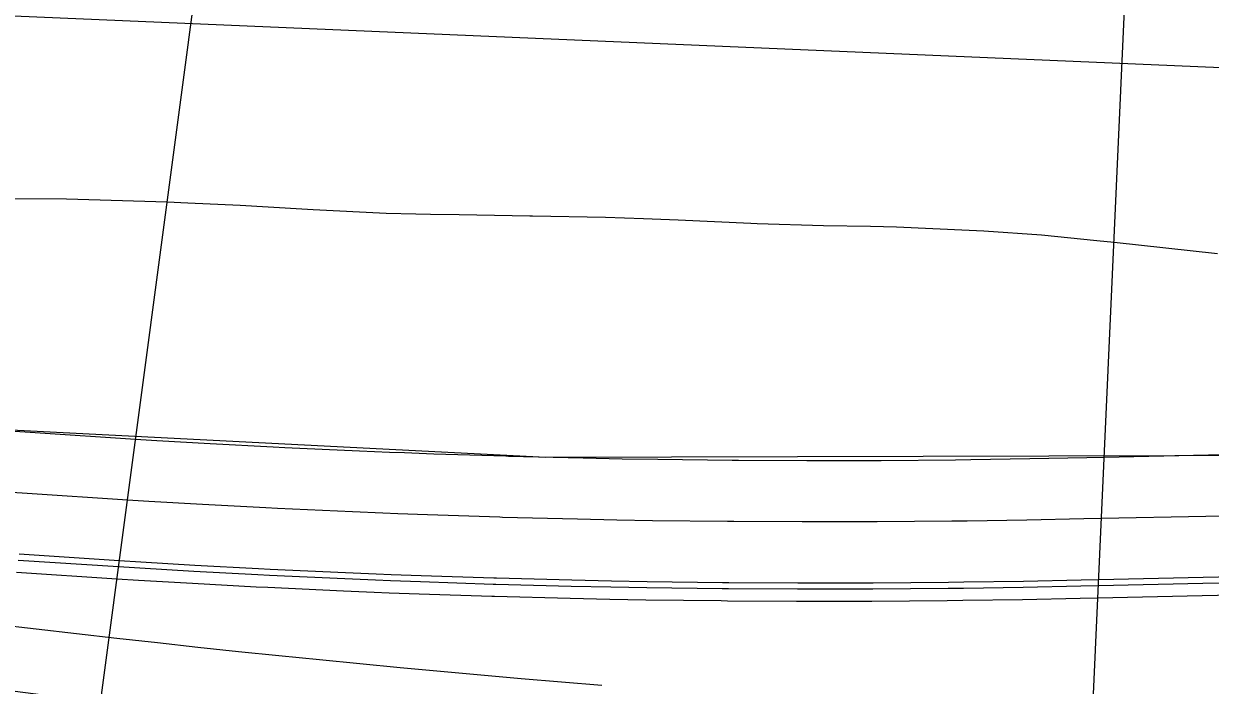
# Model space of a CAD drawing. Extents: x -70 to 701944, y -4 to 666871.
# Drawn here: x 667856.7 to 667953.5, y 656573 to 656627 of the extents above; entities that cross this region are included whole.
import ezdxf

# ---------------------------------------------------------------- set-up
doc = ezdxf.new("R2010")
doc.units = 0
for name, color, linetype in [('R_Draft', 7, 'Continuous'), ('R_Horz Alg Annot', 7, 'Continuous'), ('R_No Plot', 7, 'Continuous'), ('R_Proposed Const Limits', 7, 'Continuous'), ('R_Proposed Road', 7, 'Continuous'), ('R_ROW', 7, 'Continuous'), ('T_Vehicle Path Rt', 7, 'Continuous')]:
    doc.layers.add(name, color=color, linetype=linetype)

msp = doc.modelspace()

# ---------------------------------------------------------------- linework, layer by layer
at = {"layer": 'R_Draft'}
msp.add_open_spline([(668503.194, 656560.733), (668456.494, 656569.755), (668425.895, 656581.268), (668346.175, 656570.408), (668185.597, 656628.505), (667984.836, 656548.033), (667888.169, 656554.095), (667835.431, 656560.72), (667768.499, 656569.635)], degree=2, dxfattribs=at)
at = {"layer": 'R_Horz Alg Annot'}
for points in [[(667942.429, 656538.028), (667952.363, 656757.9)], [(667859.45, 656545.415), (667886.841, 656751.057)]]:
    msp.add_lwpolyline(points, dxfattribs=at)
at = {"layer": 'R_No Plot'}
msp.add_lwpolyline([(667847.616, 656594.238), (667899.281, 656591.577), (667960.862, 656591.751), (667973.349, 656591.186), (667970.889, 656536.742), (667900.778, 656539.91), (667841.432, 656547.815)], close=True, dxfattribs=at)
at = {"layer": 'R_Proposed Const Limits'}
msp.add_lwpolyline([(667954.097, 656608.188), (667945.641, 656609.116), (667944.248, 656609.26), (667939.732, 656609.722), (667935.023, 656610.035), (667933.813, 656610.099), (667927.888, 656610.364), (667925.777, 656610.405), (667921.95, 656610.475), (667916.513, 656610.627), (667916.013, 656610.65), (667910.08, 656610.922), (667907.256, 656611.048), (667904.138, 656611.139), (667898.183, 656611.26), (667897.971, 656611.264), (667892.22, 656611.366), (667889.857, 656611.406), (667888.664, 656611.426), (667886.25, 656611.475), (667880.295, 656611.773), (667879.37, 656611.834), (667874.344, 656612.14), (667870.07, 656612.319), (667868.372, 656612.398), (667860.156, 656612.648), (667850.073, 656612.689)], dxfattribs=at)
at = {"layer": 'R_Proposed Road'}
for points in [[(667958.365, 656591.863), (667953.355, 656591.756), (667944.848, 656591.574), (667943.419, 656591.539), (667938.783, 656591.441), (667933.954, 656591.364), (667932.714, 656591.348), (667926.641, 656591.297), (667924.481, 656591.288), (667920.566, 656591.286), (667915, 656591.312), (667914.488, 656591.316), (667908.407, 656591.388), (667905.513, 656591.436), (667902.324, 656591.5), (667896.239, 656591.654), (667896.022, 656591.66), (667890.152, 656591.848), (667887.741, 656591.937), (667886.526, 656591.984), (667884.064, 656592.084), (667877.975, 656592.361), (667877.027, 656592.408), (667871.884, 656592.68), (667867.526, 656592.933), (667865.794, 656593.039), (667857.616, 656593.578), (667847.616, 656594.238)], [(667958.139, 656586.869), (667953.129, 656586.761), (667944.623, 656586.579), (667943.186, 656586.544), (667938.524, 656586.447), (667933.668, 656586.372), (667932.421, 656586.357), (667926.315, 656586.307), (667924.143, 656586.299), (667920.206, 656586.299), (667914.61, 656586.327), (667914.094, 656586.332), (667907.98, 656586.406), (667905.071, 656586.456), (667901.864, 656586.521), (667895.745, 656586.678), (667895.527, 656586.684), (667889.625, 656586.876), (667887.201, 656586.966), (667885.979, 656587.014), (667883.504, 656587.116), (667877.381, 656587.397), (667876.428, 656587.444), (667871.258, 656587.719), (667866.875, 656587.975), (667865.134, 656588.083), (667856.956, 656588.622), (667846.955, 656589.282)], [(667957.891, 656581.374), (667952.881, 656581.267), (667944.374, 656581.085), (667942.929, 656581.05), (667938.239, 656580.955), (667933.354, 656580.881), (667932.099, 656580.866), (667925.956, 656580.819), (667923.771, 656580.812), (667919.811, 656580.813), (667914.181, 656580.844), (667913.662, 656580.849), (667907.511, 656580.926), (667904.584, 656580.977), (667901.358, 656581.045), (667895.202, 656581.205), (667894.983, 656581.211), (667889.046, 656581.407), (667886.607, 656581.498), (667885.377, 656581.547), (667882.887, 656581.65), (667876.728, 656581.936), (667875.769, 656581.984), (667870.568, 656582.262), (667866.159, 656582.522), (667864.407, 656582.631), (667856.23, 656583.17)], [(667957.913, 656581.874), (667952.903, 656581.766), (667944.397, 656581.584), (667942.952, 656581.55), (667938.265, 656581.454), (667933.383, 656581.38), (667932.128, 656581.365), (667925.989, 656581.318), (667923.805, 656581.311), (667919.846, 656581.312), (667914.22, 656581.343), (667913.701, 656581.347), (667907.554, 656581.424), (667904.628, 656581.475), (667901.404, 656581.543), (667895.252, 656581.702), (667895.032, 656581.709), (667889.098, 656581.904), (667886.661, 656581.995), (667885.432, 656582.044), (667882.943, 656582.147), (667876.787, 656582.432), (667875.829, 656582.48), (667870.631, 656582.759), (667866.224, 656583.018), (667864.473, 656583.127), (667856.296, 656583.666)], [(667957.845, 656580.375), (667952.836, 656580.268), (667944.329, 656580.086), (667942.882, 656580.051), (667938.187, 656579.956), (667933.297, 656579.883), (667932.041, 656579.868), (667925.891, 656579.821), (667923.703, 656579.814), (667919.739, 656579.816), (667914.102, 656579.847), (667913.583, 656579.852), (667907.426, 656579.93), (667904.496, 656579.981), (667901.266, 656580.049), (667895.104, 656580.21), (667894.884, 656580.216), (667888.94, 656580.412), (667886.499, 656580.504), (667885.268, 656580.553), (667882.775, 656580.657), (667876.609, 656580.943), (667875.649, 656580.991), (667870.443, 656581.27), (667866.029, 656581.53), (667864.275, 656581.64), (667856.098, 656582.179)]]:
    msp.add_lwpolyline(points, dxfattribs=at)
at = {"layer": 'R_ROW'}
msp.add_lwpolyline([(668183.45, 656677.291), (668041.703, 656619.63), (667513.594, 656642.26), (667479.996, 656629.764), (667392.266, 656637.732), (667276.83, 656674.98), (667204.948, 656679.228), (667093.977, 656660.218), (667018.551, 656674.637), (666944.626, 656677.977), (666832.927, 656665.005), (666352.772, 656716.73), (665777.501, 656723.702), (665727.416, 656722.962), (665452.696, 656735.374), (665090.337, 656757.752), (665090.286, 656778.776), (664696.261, 656796.573), (664695.542, 656784.553), (664566.616, 656799.955)], dxfattribs=at)
at = {"layer": 'T_Vehicle Path Rt'}
msp.add_lwpolyline([(667903.846, 656572.965), (667900.556, 656573.231), (667897.266, 656573.507), (667893.975, 656573.794), (667890.683, 656574.09), (667887.392, 656574.396), (667884.1, 656574.711), (667880.805, 656575.036), (667877.5, 656575.371), (667874.195, 656575.714), (667870.891, 656576.066), (667867.587, 656576.426), (667864.284, 656576.794), (667860.981, 656577.17), (667857.679, 656577.553), (667854.378, 656577.944)], dxfattribs=at)
msp.add_arc((668101.592, 658521.953), 1964.883, 260.926629, 263.679269, dxfattribs=at)

doc.saveas('drawing.dxf')
